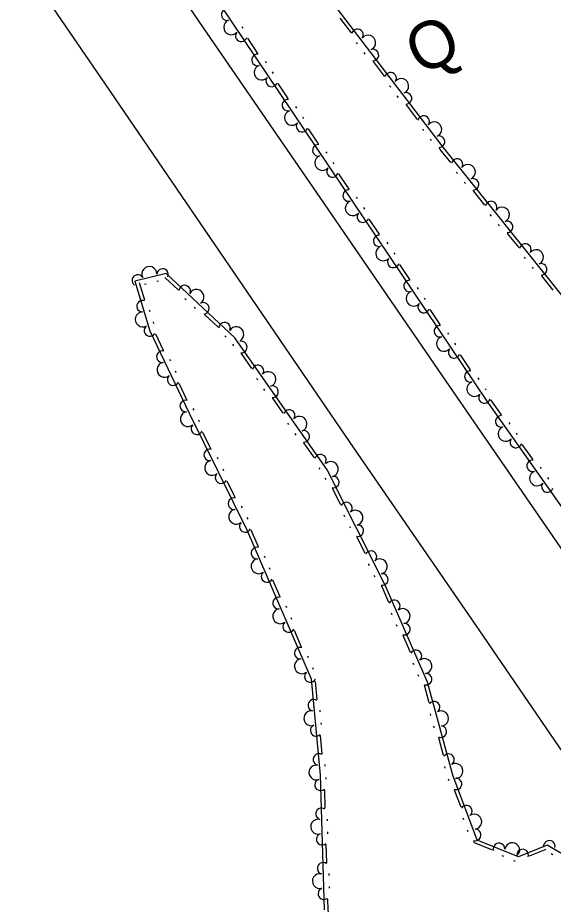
# Model space of a CAD drawing. Extents: x 2030130 to 2036320, y 723205 to 762423.
# Drawn here: x 2033389.9 to 2033510.8, y 760998.3 to 761198.4 of the extents above; entities that cross this region are included whole.
import ezdxf

# ---------------------------------------------------------------- set-up
doc = ezdxf.new("R2010")
doc.units = 0
for name, color, linetype in [('Draft_Station Labels Major', 7, 'Continuous'), ('Draft_Station Tics Major', 7, 'Continuous'), ('Old_Level_15', 7, 'Continuous')]:
    doc.layers.add(name, color=color, linetype=linetype)

msp = doc.modelspace()

# ---------------------------------------------------------------- linework, layer by layer
at = {"layer": 'Draft_Station Labels Major'}
for points in [[(2033712.22, 760786.66), (2033683.84, 760828.02), (2033655.87, 760868.99), (2033628.83, 760908.43), (2033600.16, 760950.82), (2033571.79, 760992.23), (2033543.75, 761033.03), (2033515.6, 761074.29), (2033487.47, 761115.18), (2033459.15, 761156.4), (2033430.9, 761197.59), (2033402.93, 761238.74), (2033380.71, 761271.71), (2033360.2, 761301.06), (2033346.96, 761320.77)], [(2033325.26, 761306.74), (2033353.27, 761265.49), (2033381.46, 761224.47), (2033409.65, 761183.47), (2033437.67, 761142.45), (2033465.74, 761101.32), (2033493.99, 761060.24), (2033522.13, 761019.11), (2033550.25, 760977.98), (2033578.36, 760936.85), (2033606.28, 760895.5), (2033634.33, 760854.29), (2033662.48, 760813.18), (2033690.27, 760771.87)]]:
    msp.add_lwpolyline(points, dxfattribs=at)
at = {"layer": 'Draft_Station Tics Major'}
for points in [[(2033418.93, 761226.23), (2033495.84, 761111.88), (2033561.64, 761018.79), (2033624.56, 760930.96), (2033696.62, 760828.37), (2033753.98, 760748.79), (2033771.32, 760738.45), (2033780.81, 760742.7), (2033788.33, 760748.62), (2033786.38, 760755.63), (2033780.42, 760769.02)], [(2033779.21, 760769.82), (2033754.79, 760805.41), (2033727.83, 760838.7), (2033706.75, 760866.89), (2033664.42, 760924.56), (2033636.24, 760963.58), (2033606.76, 761010.64), (2033581.36, 761049.61), (2033550.08, 761087.74), (2033512.77, 761135.79), (2033485.97, 761169.22), (2033454.96, 761209.86)], [(2033465.23, 761195.05), (2033462.74, 761198.31)], [(2033440.48, 761196.41), (2033440.71, 761196.06)], [(2033441.74, 761193.79), (2033444.03, 761190.39)], [(2033466.64, 761192.52), (2033466.39, 761192.85)], [(2033468.38, 761190.24), (2033468.14, 761190.56)], [(2033445.74, 761188.58), (2033445.97, 761188.24)], [(2033472.69, 761185.27), (2033470.2, 761188.53)], [(2033447.34, 761186.2), (2033447.57, 761185.86)], [(2033448.61, 761183.59), (2033450.89, 761180.18)], [(2033474.11, 761182.74), (2033473.86, 761183.07)], [(2033475.85, 761180.46), (2033475.6, 761180.78)], [(2033452.61, 761178.37), (2033452.84, 761178.03)], [(2033480.15, 761175.49), (2033477.66, 761178.75)], [(2033454.21, 761175.99), (2033454.44, 761175.65)], [(2033455.47, 761173.38), (2033457.76, 761169.97)], [(2033481.57, 761172.96), (2033481.32, 761173.29)], [(2033483.31, 761170.68), (2033483.06, 761171)], [(2033459.47, 761168.16), (2033459.7, 761167.82)], [(2033487.7, 761165.75), (2033485.32, 761168.72), (2033485.13, 761168.97)], [(2033461.07, 761165.78), (2033461.3, 761165.44)], [(2033462.34, 761163.17), (2033464.63, 761159.76)], [(2033489.17, 761163.26), (2033488.92, 761163.58)], [(2033490.97, 761161.02), (2033490.71, 761161.34)], [(2033495.39, 761156.15), (2033492.83, 761159.35)], [(2033466.34, 761157.95), (2033466.57, 761157.61)], [(2033467.94, 761155.57), (2033468.17, 761155.23)], [(2033469.2, 761152.96), (2033471.49, 761149.55)], [(2033496.87, 761153.66), (2033496.61, 761153.98)], [(2033498.66, 761151.42), (2033498.41, 761151.74)], [(2033503.09, 761146.55), (2033500.52, 761149.75)], [(2033473.21, 761147.74), (2033473.44, 761147.4)], [(2033474.81, 761145.36), (2033475.04, 761145.02)], [(2033504.56, 761144.06), (2033504.31, 761144.38)], [(2033476.07, 761142.75), (2033478.36, 761139.35)], [(2033506.36, 761141.82), (2033506.1, 761142.14)], [(2033550.24, 760958.38), (2033518.84, 761006.11), (2033509.42, 761011.66), (2033502.98, 761009.02), (2033493.66, 761012.76), (2033488.14, 761027.42), (2033482.4, 761048.4), (2033472.9, 761070.29), (2033459.77, 761096.37), (2033438.91, 761126.17), (2033423.38, 761140.66), (2033416.35, 761138.93), (2033419.76, 761127.76), (2033428.59, 761109.16), (2033441.64, 761082.8), (2033456.19, 761049.17), (2033458.22, 761027.46), (2033459.12, 760996.99)], [(2033510.78, 761136.95), (2033508.22, 761140.15)], [(2033417.29, 761138.66), (2033418.49, 761134.74)], [(2033418.91, 761138.29), (2033418.51, 761138.2)], [(2033421.7, 761138.98), (2033421.3, 761138.88)], [(2033426.13, 761136.97), (2033423.13, 761139.77)], [(2033480.07, 761137.53), (2033480.3, 761137.19)], [(2033427.95, 761134.71), (2033427.65, 761134.99)], [(2033481.67, 761135.15), (2033481.9, 761134.81)], [(2033419.6, 761132.5), (2033419.72, 761132.11)], [(2033430.05, 761132.76), (2033429.75, 761133.04)], [(2033482.94, 761132.54), (2033485.23, 761129.14)], [(2033435.13, 761128.58), (2033432.13, 761131.38)], [(2033420.44, 761129.76), (2033420.56, 761129.37)], [(2033421, 761127.07), (2033422.76, 761123.36)], [(2033436.95, 761126.32), (2033436.65, 761126.6)], [(2033486.94, 761127.32), (2033487.17, 761126.98)], [(2033438.66, 761124.38), (2033438.43, 761124.72)], [(2033488.54, 761124.94), (2033488.77, 761124.6)], [(2033442.77, 761119.24), (2033440.41, 761122.6)], [(2033489.8, 761122.33), (2033492.09, 761118.93)], [(2033424.18, 761121.31), (2033424.36, 761120.94)], [(2033425.41, 761118.72), (2033425.59, 761118.35)], [(2033444.08, 761116.65), (2033443.84, 761116.99)], [(2033493.8, 761117.12), (2033494.03, 761116.78)], [(2033426.27, 761115.95), (2033428.03, 761112.25)], [(2033445.72, 761114.3), (2033445.49, 761114.64)], [(2033495.41, 761114.74), (2033495.63, 761114.4)], [(2033449.82, 761109.16), (2033447.47, 761112.52)], [(2033496.66, 761112.14), (2033499.03, 761108.79)], [(2033429.46, 761110.2), (2033429.63, 761109.83)], [(2033430.71, 761107.64), (2033430.9, 761107.27)], [(2033451.13, 761106.57), (2033450.9, 761106.91)], [(2033500.78, 761107.02), (2033501.02, 761106.69)], [(2033431.62, 761104.89), (2033433.44, 761101.21)], [(2033452.78, 761104.22), (2033452.54, 761104.56)], [(2033502.44, 761104.67), (2033502.68, 761104.34)], [(2033456.88, 761099.08), (2033454.53, 761102.44)], [(2033503.76, 761102.09), (2033506.13, 761098.75)], [(2033434.9, 761099.19), (2033435.08, 761098.82)], [(2033436.17, 761096.62), (2033436.35, 761096.25)], [(2033458.19, 761096.49), (2033457.95, 761096.83)], [(2033507.89, 761096.97), (2033508.12, 761096.64)], [(2033459.51, 761094.15), (2033459.33, 761094.52)], [(2033509.54, 761094.63), (2033509.78, 761094.29)], [(2033437.08, 761093.86), (2033438.9, 761090.19)], [(2033462.83, 761088.48), (2033460.99, 761092.14)], [(2033440.36, 761088.16), (2033440.54, 761087.79)], [(2033463.75, 761085.73), (2033463.57, 761086.1)], [(2033441.63, 761085.59), (2033441.82, 761085.22)], [(2033442.54, 761082.79), (2033444.17, 761079.02)], [(2033465.04, 761083.17), (2033464.86, 761083.53)], [(2033468.36, 761077.49), (2033466.52, 761081.15)], [(2033445.52, 761076.93), (2033445.68, 761076.55)], [(2033446.66, 761074.29), (2033446.82, 761073.92)], [(2033469.29, 761074.74), (2033469.1, 761075.11)], [(2033470.58, 761072.18), (2033470.39, 761072.54)], [(2033447.42, 761071.5), (2033449.05, 761067.73)], [(2033473.68, 761066.45), (2033472.16, 761069.95), (2033472.05, 761070.16)], [(2033450.4, 761065.63), (2033450.57, 761065.26)], [(2033474.44, 761063.65), (2033474.28, 761064.03)], [(2033451.54, 761063), (2033451.71, 761062.62)], [(2033452.31, 761060.2), (2033453.93, 761056.44)], [(2033475.59, 761061.02), (2033475.42, 761061.4)], [(2033478.57, 761055.16), (2033476.94, 761058.93)], [(2033455.29, 761054.34), (2033455.45, 761053.97)], [(2033479.34, 761052.37), (2033479.18, 761052.74)], [(2033456.43, 761051.71), (2033456.59, 761051.33)], [(2033480.48, 761049.73), (2033480.32, 761050.11)], [(2033457.06, 761048.61), (2033457.44, 761044.53)], [(2033482.82, 761043.77), (2033481.74, 761047.73)], [(2033458.08, 761042.12), (2033458.12, 761041.71)], [(2033483.18, 761040.89), (2033483.07, 761041.29)], [(2033458.35, 761039.26), (2033458.39, 761038.85)], [(2033483.93, 761038.13), (2033483.83, 761038.52)], [(2033458.21, 761036.36), (2033458.59, 761032.28)], [(2033486.06, 761031.9), (2033484.98, 761035.86)], [(2033459.23, 761029.87), (2033459.27, 761029.46)], [(2033486.42, 761029.03), (2033486.31, 761029.42)], [(2033459.46, 761026.93), (2033459.48, 761026.52)], [(2033487.29, 761026.17), (2033487.14, 761026.55)], [(2033459.14, 761024.05), (2033459.26, 761019.95)], [(2033489.99, 761020.18), (2033488.54, 761024.01)], [(2033459.74, 761017.5), (2033459.76, 761017.09)], [(2033490.62, 761017.35), (2033490.47, 761017.73)], [(2033459.83, 761014.63), (2033459.84, 761014.22)], [(2033491.63, 761014.66), (2033491.48, 761015.04)], [(2033497.13, 761010.49), (2033493.03, 761012.13), (2033492.89, 761012.49)], [(2033459.5, 761011.75), (2033459.63, 761007.65)], [(2033509.15, 761010.66), (2033505.36, 761009.11)], [(2033499.64, 761009.04), (2033499.26, 761009.19)], [(2033502.31, 761007.97), (2033501.93, 761008.12)], [(2033510.73, 761009.46), (2033510.37, 761009.67)], [(2033460.11, 761005.2), (2033460.12, 761004.79)], [(2033460.19, 761002.33), (2033460.21, 761001.92)], [(2033459.87, 760999.45), (2033459.94, 760997.06), (2033460.17, 760995.46)]]:
    msp.add_lwpolyline(points, dxfattribs=at)
for centre, radius, start, end in [((2033437.17, 761199.12), 1.3, 84.6917, 285.4883), ((2033438.09, 761196.28), 1.69, 109.887, 317.9594), ((2033440.37, 761194.36), 1.3, 142.3582, 343.1547), ((2033466.62, 761194.57), 1.3, 325.7781, 166.5747), ((2033469.02, 761192.79), 1.69, 293.307, 141.3794), ((2033444.03, 761188.91), 1.3, 84.6917, 285.4883), ((2033470.11, 761190.01), 1.3, 268.1117, 108.9082), ((2033444.96, 761186.07), 1.69, 109.887, 317.9594), ((2033447.24, 761184.15), 1.3, 142.3582, 343.1547), ((2033474.09, 761184.79), 1.3, 325.7781, 166.5747), ((2033476.48, 761183.01), 1.69, 293.307, 141.3794), ((2033477.57, 761180.23), 1.3, 268.1117, 108.9082), ((2033450.9, 761178.7), 1.3, 84.6917, 285.4883), ((2033451.82, 761175.86), 1.69, 109.887, 317.9594), ((2033481.55, 761175.01), 1.3, 325.7781, 166.5747), ((2033454.1, 761173.94), 1.3, 142.3582, 343.1547), ((2033483.94, 761173.23), 1.69, 293.307, 141.3794), ((2033485.03, 761170.45), 1.3, 268.1117, 108.9082), ((2033457.77, 761168.49), 1.3, 84.6917, 285.4883), ((2033458.69, 761165.65), 1.69, 109.887, 317.9594), ((2033489.11, 761165.3), 1.3, 327.1501, 167.9467), ((2033460.97, 761163.73), 1.3, 142.3582, 343.1547), ((2033491.54, 761163.58), 1.69, 294.6789, 142.7514), ((2033492.7, 761160.82), 1.3, 269.4836, 110.2802), ((2033464.63, 761158.29), 1.3, 84.6917, 285.4883), ((2033465.55, 761155.45), 1.69, 109.887, 317.9594), ((2033496.8, 761155.7), 1.3, 327.1501, 167.9467), ((2033467.84, 761153.52), 1.3, 142.3582, 343.1547), ((2033499.24, 761153.98), 1.69, 294.6789, 142.7514), ((2033500.39, 761151.22), 1.3, 269.4836, 110.2802), ((2033471.5, 761148.08), 1.3, 84.6917, 285.4883), ((2033472.42, 761145.24), 1.69, 109.887, 317.9594), ((2033504.5, 761146.1), 1.3, 327.1501, 167.9467), ((2033474.7, 761143.31), 1.3, 142.3582, 343.1547), ((2033506.93, 761144.38), 1.69, 294.6789, 142.7514), ((2033419.61, 761140.58), 1.69, 359.7639, 207.8364), ((2033508.09, 761141.62), 1.3, 269.4836, 110.2802), ((2033417.02, 761139.1), 1.3, 32.2351, 233.0317), ((2033422.6, 761140.47), 1.3, 334.5686, 175.3652), ((2033478.36, 761137.87), 1.3, 84.6917, 285.4883), ((2033427.59, 761136.73), 1.3, 335.4318, 176.2283), ((2033430.25, 761135.38), 1.69, 302.9606, 151.0331), ((2033479.29, 761135.03), 1.69, 109.887, 317.9594), ((2033418.06, 761133.32), 1.3, 67.7626, 268.5592), ((2033431.79, 761132.82), 1.3, 277.7653, 118.5619), ((2033481.57, 761133.1), 1.3, 142.3582, 343.1547), ((2033418.12, 761130.33), 1.69, 92.9579, 301.0304), ((2033419.74, 761127.83), 1.3, 125.4291, 326.2257), ((2033436.58, 761128.34), 1.3, 335.4318, 176.2283), ((2033439.24, 761126.98), 1.69, 302.9606, 151.0331), ((2033485.23, 761127.66), 1.3, 84.6917, 285.4883), ((2033486.15, 761124.82), 1.69, 109.887, 317.9594), ((2033440.38, 761124.08), 1.3, 265.7629, 106.5595), ((2033422.54, 761121.9), 1.3, 76.1559, 276.9525), ((2033488.44, 761122.89), 1.3, 142.3582, 343.1547), ((2033423.03, 761118.95), 1.69, 101.3512, 309.4237), ((2033444.14, 761118.7), 1.3, 323.4294, 164.226), ((2033446.46, 761116.82), 1.69, 290.9582, 139.0307), ((2033492.1, 761117.45), 1.3, 84.6917, 285.4883), ((2033425, 761116.71), 1.3, 133.8224, 334.6189), ((2033493.02, 761114.61), 1.69, 109.887, 317.9594), ((2033447.44, 761114), 1.3, 265.7629, 106.5595), ((2033427.82, 761110.78), 1.3, 76.1559, 276.9525), ((2033495.3, 761112.69), 1.3, 142.3582, 343.1547), ((2033428.33, 761107.83), 1.69, 102.3094, 310.3819), ((2033451.2, 761108.62), 1.3, 323.4294, 164.226), ((2033453.52, 761106.74), 1.69, 290.9582, 139.0307), ((2033499.07, 761107.31), 1.3, 86.0223, 286.8189), ((2033430.34, 761105.62), 1.3, 134.7806, 335.5772), ((2033500.06, 761104.5), 1.69, 111.2176, 319.2901), ((2033454.49, 761103.92), 1.3, 265.7629, 106.5595), ((2033502.38, 761102.63), 1.3, 143.6888, 344.4853), ((2033433.25, 761099.74), 1.3, 77.1141, 277.9107), ((2033433.79, 761096.81), 1.69, 102.3094, 310.3819), ((2033458.25, 761098.54), 1.3, 323.4294, 164.226), ((2033460.61, 761096.54), 1.69, 282.6893, 130.7618), ((2033506.17, 761097.27), 1.3, 86.0223, 286.8189), ((2033435.8, 761094.6), 1.3, 134.7806, 335.5772), ((2033461.16, 761093.61), 1.3, 257.494, 98.2906), ((2033507.16, 761094.45), 1.69, 111.2176, 319.2901), ((2033509.49, 761092.58), 1.3, 143.6888, 344.4853), ((2033438.71, 761088.72), 1.3, 77.1141, 277.9107), ((2033464.11, 761087.75), 1.3, 315.1605, 155.9571), ((2033439.25, 761085.78), 1.69, 102.3094, 310.3819), ((2033466.14, 761085.55), 1.69, 282.6893, 130.7618), ((2033441.26, 761083.57), 1.3, 134.7806, 335.5772), ((2033466.7, 761082.62), 1.3, 257.494, 98.2906), ((2033443.9, 761077.57), 1.3, 74.1521, 274.9487), ((2033469.65, 761076.76), 1.3, 315.1605, 155.9571), ((2033444.29, 761074.61), 1.69, 99.3474, 307.4199), ((2033471.67, 761074.57), 1.69, 282.6893, 130.7618), ((2033446.18, 761072.3), 1.3, 131.8186, 332.6152), ((2033472.23, 761071.63), 1.3, 257.494, 98.2906), ((2033448.79, 761066.28), 1.3, 74.1521, 274.9487), ((2033474.92, 761065.65), 1.3, 311.8895, 152.6861), ((2033449.17, 761063.32), 1.69, 99.3474, 307.4199), ((2033476.81, 761063.34), 1.69, 279.4183, 127.4908), ((2033451.06, 761061.01), 1.3, 131.8186, 332.6152), ((2033477.2, 761060.38), 1.3, 254.2231, 95.0196), ((2033453.67, 761054.98), 1.3, 74.1521, 274.9487), ((2033479.82, 761054.36), 1.3, 311.8895, 152.6861), ((2033454.06, 761052.02), 1.69, 99.3474, 307.4199), ((2033481.71, 761052.06), 1.69, 279.4183, 127.4908), ((2033455.95, 761049.71), 1.3, 131.8186, 332.6152), ((2033482.1, 761049.1), 1.3, 254.2231, 95.0196), ((2033456.74, 761043.23), 1.3, 56.1165, 256.9131), ((2033483.93, 761042.8), 1.3, 303.716, 144.5126), ((2033456.19, 761040.29), 1.69, 81.3118, 289.3843), ((2033485.48, 761040.25), 1.69, 271.2448, 119.3173), ((2033457.28, 761037.51), 1.3, 113.783, 314.5796), ((2033485.45, 761037.26), 1.3, 246.0496, 86.8461), ((2033457.89, 761030.98), 1.3, 56.1165, 256.9131), ((2033487.17, 761030.93), 1.3, 303.716, 144.5126), ((2033488.72, 761028.38), 1.69, 271.2448, 119.3173), ((2033457.34, 761028.04), 1.69, 81.3118, 289.3843), ((2033458.28, 761025.25), 1.3, 110.1358, 310.9323), ((2033488.87, 761025.46), 1.3, 251.425, 92.2216), ((2033458.48, 761018.69), 1.3, 52.4693, 253.2659), ((2033491.19, 761019.32), 1.3, 309.0915, 149.888), ((2033492.97, 761016.92), 1.69, 276.6203, 124.6928), ((2033457.74, 761015.8), 1.69, 77.6646, 285.7371), ((2033458.65, 761012.96), 1.3, 110.1358, 310.9323), ((2033493.21, 761013.94), 1.3, 251.425, 92.2216), ((2033498.58, 761010.79), 1.3, 356.5771, 197.3737), ((2033501.55, 761010.48), 1.69, 324.1059, 172.1784), ((2033509.94, 761011.36), 1.3, 347.9232, 188.7198), ((2033503.91, 761009.4), 1.3, 343.0542, 183.8507), ((2033458.84, 761006.4), 1.3, 52.4693, 253.2659), ((2033458.11, 761003.5), 1.69, 77.6646, 285.7371), ((2033459.01, 761000.66), 1.3, 110.1358, 310.9323)]:
    msp.add_arc(centre, radius, start, end, dxfattribs=at)

# ---------------------------------------------------------------- texts
at = {"layer": 'Old_Level_15'}
msp.add_text('Q', height=10.66, rotation=25.7434, dxfattribs=at).set_placement((2033480.8, 761185.23))

doc.saveas('drawing.dxf')
